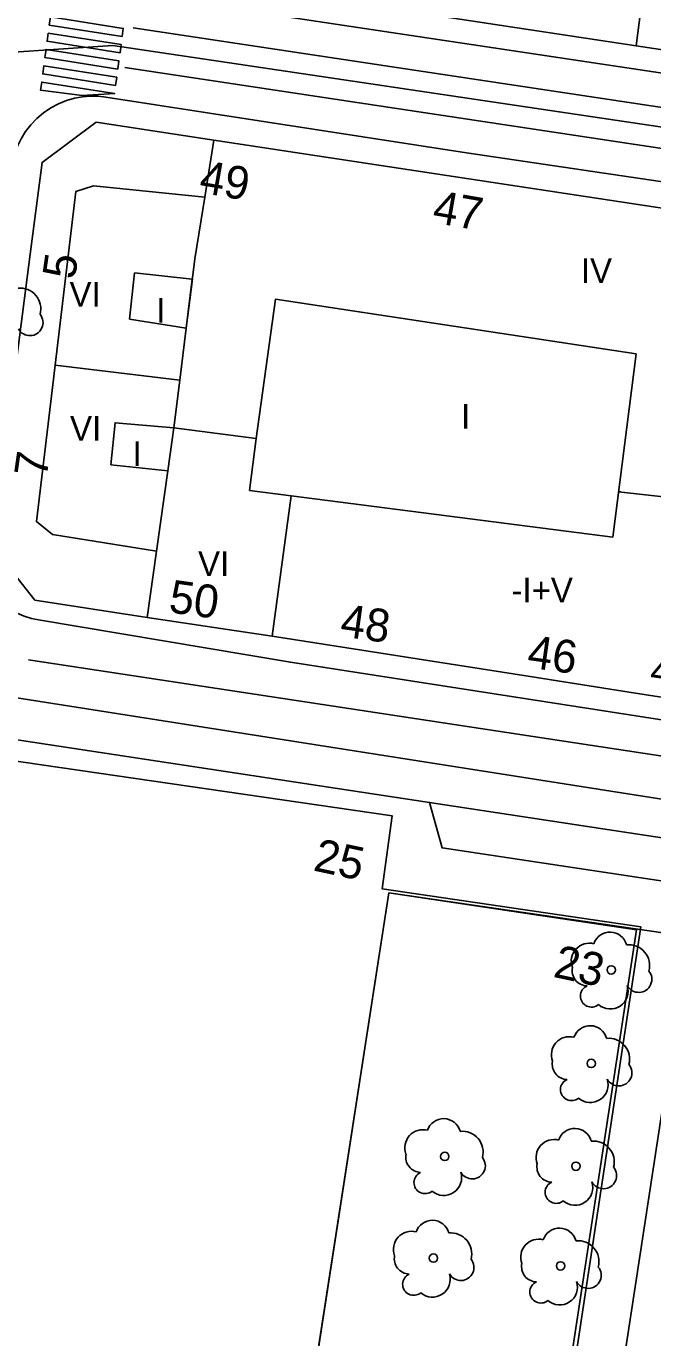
# Model space of a CAD drawing. Extents: x 282771 to 285132, y 4823109 to 4825496.
# Drawn here: x 283348.9 to 283387, y 4824196.7 to 4824276.5 of the extents above; entities that cross this region are included whole.
import ezdxf

# ---------------------------------------------------------------- set-up
doc = ezdxf.new("R2010")
doc.units = 0
for name, color, linetype in [('ACERA-BORDILLO', 7, 'Continuous'), ('ACERA-INTERIOR', 7, 'Continuous'), ('ARBOL', 7, 'Continuous'), ('CALLE-EJE', 7, 'Continuous'), ('EDIFICIO', 7, 'Continuous'), ('INTERIOR-EDIFICIO', 7, 'Continuous'), ('MEDIANERA', 7, 'Continuous'), ('NUM-PORTAL', 7, 'Continuous'), ('NUM-VADO', 7, 'Continuous'), ('PARQUE-JARDIN-AREA', 7, 'Continuous'), ('PASO-PEATONES', 7, 'Continuous'), ('SENAL-VIARIA', 7, 'Continuous'), ('TXT-ALTURA-EDIFICIO', 7, 'Continuous'), ('ZONA-VERDE', 7, 'Continuous')]:
    doc.layers.add(name, color=color, linetype=linetype)

msp = doc.modelspace()

# ---------------------------------------------------------------- linework, layer by layer
at = {"layer": 'ACERA-BORDILLO'}
for points in [[(283461.433, 4824262.589), (283461.079, 4824262.627), (283352.721, 4824278.917), (283352.016, 4824279.089), (283351.317, 4824279.408), (283350.668, 4824279.875), (283350.114, 4824280.475), (283349.694, 4824281.175), (283349.429, 4824281.929), (283349.32, 4824282.69), (283349.353, 4824283.415), (283352.786, 4824308.498), (283353.271, 4824309.932), (283353.745, 4824310.597), (283354.359, 4824311.163), (283355.076, 4824311.589), (283355.849, 4824311.853), (283357.363, 4824311.908), (283466.139, 4824295.003)], [(283461.645, 4824255.652), (283460.685, 4824256.042), (283411.585, 4824263.512), (283375.675, 4824268.811), (283353.76, 4824272.211), (283353.304, 4824272.261), (283352.829, 4824272.268), (283352.341, 4824272.228), (283351.847, 4824272.137), (283351.353, 4824271.994), (283350.87, 4824271.797), (283350.404, 4824271.548), (283349.965, 4824271.249), (283349.56, 4824270.905), (283349.196, 4824270.523), (283348.877, 4824270.109), (283348.608, 4824269.671), (283348.389, 4824269.219), (283348.22, 4824268.759), (283348.101, 4824268.3), (283348.027, 4824267.847), (283347.156, 4824260.342)], [(283347.156, 4824260.342), (283345.515, 4824245.906), (283345.485, 4824245.47), (283345.494, 4824245.02), (283345.545, 4824244.56), (283345.642, 4824244.096), (283345.785, 4824243.634), (283345.975, 4824243.183), (283346.211, 4824242.747), (283346.49, 4824242.336), (283346.808, 4824241.954), (283347.161, 4824241.607), (283347.543, 4824241.3), (283347.947, 4824241.035), (283348.367, 4824240.814), (283348.795, 4824240.638), (283349.225, 4824240.505), (283349.652, 4824240.414), (283364.966, 4824237.832), (283454.3, 4824223.948)], [(283345.14, 4824233.611), (283373.43, 4824229.306), (283374.187, 4824226.536), (283555.674, 4824199.16)]]:
    msp.add_lwpolyline(points, dxfattribs=at)
at = {"layer": 'ACERA-INTERIOR'}
for points in [[(283345.358, 4824232.244), (283371.151, 4824228.494), (283370.549, 4824224.05), (283386.267, 4824221.739), (283380.576, 4824184.109), (283364.93, 4824186.478), (283363.414, 4824176.48)], [(283364.683, 4824184.6), (283380.298, 4824182.256), (283383.477, 4824183.8), (283389.206, 4824221.305), (283395.154, 4824220.356), (283389.588, 4824182.916), (283392.516, 4824180.312), (283493.07, 4824165.118), (283480.816, 4824160.932), (283391.237, 4824174.532), (283387.919, 4824172.872), (283380.435, 4824124.474), (283374.07, 4824122.206), (283381.96, 4824173.578), (283379.13, 4824176.409), (283363.765, 4824178.799)]]:
    msp.add_lwpolyline(points, dxfattribs=at)
at = {"layer": 'ARBOL'}
for centre in [(283384.469, 4824219.12), (283383.257, 4824213.43), (283374.352, 4824207.775), (283382.325, 4824207.181), (283373.66, 4824201.593), (283381.393, 4824201.118)]:
    msp.add_circle(centre, 0.255, dxfattribs=at)
for centre, radius, start, end in [((283348.528, 4824259.325), 1.272, 345.03273, 95.79925), ((283349.137, 4824258.495), 0.797, 208.96246, 38.99103), ((283384.399, 4824220.38), 1.038, 15.64228, 161.38435), ((283383.139, 4824219.65), 1.097, 75.4318, 200.55608), ((283385.529, 4824219.38), 1.272, 345.03273, 95.79925), ((283383.029, 4824219.08), 0.935, 168.59898, 268.13236), ((283386.139, 4824218.55), 0.797, 208.96246, 38.99103), ((283383.269, 4824217.53), 0.672, 113.73672, 309.4725), ((283384.409, 4824217.83), 1.086, 228.95447, 17.92796), ((283383.187, 4824214.69), 1.038, 15.64228, 161.38435), ((283381.927, 4824213.96), 1.097, 75.4318, 200.55608), ((283384.317, 4824213.69), 1.272, 345.03273, 95.79925), ((283381.817, 4824213.39), 0.935, 168.59898, 268.13236), ((283384.927, 4824212.86), 0.797, 208.96246, 38.99103), ((283382.057, 4824211.84), 0.672, 113.73672, 309.4725), ((283383.197, 4824212.14), 1.086, 228.95447, 17.92796), ((283374.282, 4824209.035), 1.038, 15.64228, 161.38435), ((283373.022, 4824208.305), 1.097, 75.4318, 200.55608), ((283375.412, 4824208.035), 1.272, 345.03273, 95.79925), ((283382.255, 4824208.441), 1.038, 15.64228, 161.38435), ((283380.995, 4824207.711), 1.097, 75.4318, 200.55608), ((283383.385, 4824207.441), 1.272, 345.03273, 95.79925), ((283372.912, 4824207.735), 0.935, 168.59898, 268.13236), ((283376.022, 4824207.205), 0.797, 208.96246, 38.99103), ((283373.152, 4824206.185), 0.672, 113.73672, 309.4725), ((283374.292, 4824206.485), 1.086, 228.95447, 17.92796), ((283380.885, 4824207.141), 0.935, 168.59898, 268.13236), ((283383.995, 4824206.611), 0.797, 208.96246, 38.99103), ((283381.125, 4824205.591), 0.672, 113.73672, 309.4725), ((283382.265, 4824205.891), 1.086, 228.95447, 17.92796), ((283373.59, 4824202.853), 1.038, 15.64228, 161.38435), ((283372.33, 4824202.123), 1.097, 75.4318, 200.55608), ((283374.72, 4824201.853), 1.272, 345.03273, 95.79925), ((283380.063, 4824201.648), 1.097, 75.4318, 200.55608), ((283381.323, 4824202.378), 1.038, 15.64228, 161.38435), ((283382.453, 4824201.378), 1.272, 345.03273, 95.79925), ((283372.22, 4824201.553), 0.935, 168.59898, 268.13236), ((283375.33, 4824201.023), 0.797, 208.96246, 38.99103), ((283379.953, 4824201.078), 0.935, 168.59898, 268.13236), ((283383.063, 4824200.548), 0.797, 208.96246, 38.99103), ((283372.46, 4824200.003), 0.672, 113.73672, 309.4725), ((283373.6, 4824200.303), 1.086, 228.95447, 17.92796), ((283380.193, 4824199.528), 0.672, 113.73672, 309.4725), ((283381.333, 4824199.828), 1.086, 228.95447, 17.92796)]:
    msp.add_arc(centre, radius, start, end, dxfattribs=at)
at = {"layer": 'CALLE-EJE'}
for points in [[(283344.536, 4824274.691), (283354.176, 4824275.341), (283423.964, 4824264.975), (283468.214, 4824258.402)], [(283461.435, 4824217.883), (283340.576, 4824236.882)]]:
    msp.add_lwpolyline(points, dxfattribs=at)
at = {"layer": 'EDIFICIO'}
for points in [[(283352.206, 4824287.741), (283353.066, 4824293.811), (283353.296, 4824295.551), (283354.846, 4824307.261), (283357.146, 4824309.031), (283364.916, 4824307.881), (283393.915, 4824303.351), (283405.365, 4824301.571), (283412.955, 4824300.401), (283424.699, 4824298.579), (283424.255, 4824295.551), (283420.528, 4824270.137), (283408.455, 4824271.951), (283385.975, 4824275.331), (283375.275, 4824276.941), (283362.296, 4824278.891), (283363.346, 4824285.801), (283352.206, 4824287.741)], [(283348.316, 4824256.182), (283349.156, 4824262.662), (283349.876, 4824268.241), (283353.166, 4824270.691), (283360.316, 4824269.591)], [(283360.316, 4824269.591), (283371.545, 4824267.881), (283395.185, 4824264.292), (283401.625, 4824263.302), (283408.935, 4824262.192), (283414.845, 4824261.302), (283423.025, 4824260.052), (283459.435, 4824254.532), (283461.675, 4824251.312), (283460.645, 4824245.232), (283457.575, 4824227.572), (283454.335, 4824225.392), (283445.115, 4824226.812), (283429.425, 4824229.232), (283421.285, 4824230.482), (283413.505, 4824231.682), (283405.775, 4824232.882), (283391.295, 4824235.132), (283385.555, 4824236.022), (283379.155, 4824237.022), (283363.866, 4824239.412), (283356.256, 4824240.562), (283349.426, 4824241.612), (283346.856, 4824244.852)]]:
    msp.add_lwpolyline(points, dxfattribs=at)
at = {"layer": 'INTERIOR-EDIFICIO'}
for points in [[(283355.496, 4824261.512), (283355.196, 4824258.702), (283358.636, 4824258.152), (283359.006, 4824261.132), (283355.496, 4824261.512)], [(283364.062, 4824259.915), (283385.984, 4824256.586), (283384.561, 4824245.443), (283373.697, 4824246.84), (283365.016, 4824247.956), (283362.486, 4824248.282), (283362.886, 4824251.452), (283364.062, 4824259.915)], [(283354.046, 4824249.842), (283354.316, 4824252.402), (283357.886, 4824252.102), (283357.516, 4824249.482), (283354.046, 4824249.842)], [(283384.914, 4824248.209), (283385.055, 4824248.193)]]:
    msp.add_lwpolyline(points, dxfattribs=at)
at = {"layer": 'MEDIANERA'}
for points in [[(283386.895, 4824282.441), (283385.975, 4824275.331)], [(283360.316, 4824269.591), (283359.763, 4824266.12)], [(283359.763, 4824266.12), (283352.996, 4824266.821), (283351.936, 4824266.471), (283350.672, 4824255.901)], [(283359.763, 4824266.12), (283359.166, 4824262.362), (283359.022, 4824261.211)], [(283358.246, 4824254.992), (283358.64, 4824258.151), (283359.012, 4824261.131)], [(283359.022, 4824261.211), (283359.006, 4824261.132)], [(283350.672, 4824255.901), (283349.536, 4824246.392), (283350.506, 4824245.602), (283356.825, 4824244.592)], [(283350.672, 4824255.901), (283358.246, 4824254.992)], [(283358.246, 4824254.992), (283357.886, 4824252.102), (283362.886, 4824251.452)], [(283357.516, 4824249.482), (283356.825, 4824244.592)], [(283384.914, 4824248.209), (283392.955, 4824247.302)], [(283365.016, 4824247.952), (283363.866, 4824239.412)], [(283356.825, 4824244.592), (283356.256, 4824240.562)]]:
    msp.add_lwpolyline(points, dxfattribs=at)
at = {"layer": 'PARQUE-JARDIN-AREA'}
msp.add_lwpolyline([(283370.952, 4824223.808), (283365.206, 4824186.618), (283362.582, 4824170.996), (283376.756, 4824160.41), (283388.996, 4824158.542), (283416.564, 4824168.38), (283425.484, 4824177.129), (283430.436, 4824212.705), (283426.44, 4824213.337), (283426.72, 4824215.345), (283400.645, 4824219.472)], close=True, dxfattribs=at)
at = {"layer": 'PASO-PEATONES'}
for points in [[(283354.746, 4824275.895), (283350.317, 4824276.593), (283350.383, 4824277.089), (283354.812, 4824276.391)], [(283354.613, 4824274.904), (283350.184, 4824275.602), (283350.251, 4824276.097), (283354.679, 4824275.399)], [(283354.48, 4824273.912), (283350.052, 4824274.61), (283350.118, 4824275.106), (283354.547, 4824274.408)], [(283354.348, 4824272.921), (283349.919, 4824273.619), (283349.985, 4824274.115), (283354.414, 4824273.416)], [(283352.322, 4824272.297), (283349.786, 4824272.627), (283349.852, 4824273.123), (283354.281, 4824272.425)]]:
    msp.add_lwpolyline(points, close=True, dxfattribs=at)
at = {"layer": 'SENAL-VIARIA'}
for points in [[(283355.42, 4824276.43), (283459.695, 4824260.708)], [(283459.72, 4824258.186), (283354.909, 4824274.011)], [(283349.051, 4824237.981), (283450.276, 4824222.595)], [(283373.43, 4824229.306), (283557.751, 4824201.29)]]:
    msp.add_lwpolyline(points, dxfattribs=at)
at = {"layer": 'ZONA-VERDE'}
for p, q in [((283365.206, 4824186.618), (283370.952, 4824223.808)), ((283370.952, 4824223.808), (283385.999, 4824221.55)), ((283385.999, 4824221.55), (283380.333, 4824184.307))]:
    msp.add_line(p, q, dxfattribs=at)

# ---------------------------------------------------------------- texts
at = {"layer": 'NUM-PORTAL'}
for s, rotation, p in [('49', 350.10004, (283359.359, 4824266.419)), ('47', 350.10004, (283373.539, 4824264.591)), ('5', 81.98004, (283351.868, 4824261.077)), ('7', 81.98004, (283350.149, 4824249.014)), ('50', 352.04004, (283357.519, 4824240.883)), ('48', 352.04004, (283367.932, 4824239.416)), ('46', 352.04004, (283379.299, 4824237.526)), ('25', 347.92004, (283366.295, 4824225.178)), ('23', 347.92004, (283380.883, 4824218.706))]:
    msp.add_text(s, height=2, rotation=rotation, dxfattribs=at).set_placement(p)
at = {"layer": 'NUM-VADO'}
msp.add_text('44', height=1.75, rotation=352.04004, dxfattribs=at).set_placement((283386.767, 4824236.547))
at = {"layer": 'TXT-ALTURA-EDIFICIO'}
for s, p in [('IV', (283382.626, 4824260.909)), ('VI', (283351.546, 4824259.472)), ('I', (283356.815, 4824258.492)), ('I', (283375.345, 4824252.042)), ('VI', (283351.576, 4824251.302)), ('I', (283355.375, 4824249.772)), ('VI', (283359.356, 4824243.082)), ('-I+V', (283378.404, 4824241.469))]:
    msp.add_text(s, height=1.5, rotation=0.00004, dxfattribs=at).set_placement(p)

doc.saveas('drawing.dxf')
